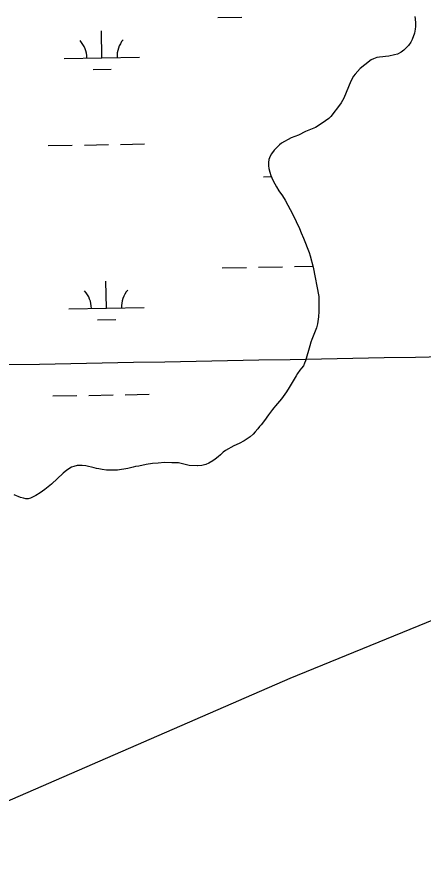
# Model space of a CAD drawing. Extents: x 3957609 to 3995875, y 234277 to 260273.
# Drawn here: x 3971355 to 3971894, y 248308 to 249431 of the extents above; entities that cross this region are included whole.
import ezdxf

# ---------------------------------------------------------------- set-up
doc = ezdxf.new("R2010")
doc.units = 0
for name, color, linetype in [('V-GRID-MAJR', 7, 'Continuous'), ('V-TOPO-SHOR', 7, 'Continuous'), ('V-UTIL-LINE', 7, 'Continuous'), ('V-WETL-SWMP', 7, 'Continuous')]:
    doc.layers.add(name, color=color, linetype=linetype)

msp = doc.modelspace()

# ---------------------------------------------------------------- linework, layer by layer
at = {"layer": 'V-GRID-MAJR'}
msp.add_spline([(3961703.892, 248787.859), (3967022.571, 248887.277), (3972341.236, 248987.469), (3977659.886, 249088.434), (3982978.522, 249190.173), (3988297.143, 249292.685), (3993615.748, 249395.971), (3993615.749, 249395.971)], degree=3, dxfattribs=at)
at = {"layer": 'V-TOPO-SHOR'}
for points in [[(3971883.36, 249431.313), (3971883.78, 249428.032), (3971884.013, 249422.572), (3971884.101, 249417.895), (3971883.739, 249414.47), (3971882.883, 249409.182), (3971879.643, 249400.81), (3971877.873, 249397.095), (3971874.853, 249392.93), (3971872.317, 249390.161), (3971868.524, 249386.63), (3971865.057, 249384.031), (3971860.187, 249381.45), (3971856.271, 249380.261), (3971848.765, 249378.655), (3971844.546, 249377.936), (3971840.954, 249377.52), (3971836.274, 249377.277), (3971832.991, 249376.701), (3971828.449, 249375.208), (3971825.305, 249373.539), (3971816.796, 249367.114), (3971810.955, 249362.21), (3971803.986, 249354.673), (3971802.075, 249351.894), (3971798.243, 249345.557), (3971789.183, 249322.929), (3971785.658, 249316.433), (3971779.299, 249307.95), (3971777.079, 249305.332), (3971775.01, 249302.4), (3971771.674, 249298.238), (3971769.145, 249295.783), (3971760.478, 249289.36), (3971751.512, 249283.878), (3971738.335, 249278.301), (3971728.912, 249273.605), (3971719.194, 249270.004), (3971706.308, 249262.863), (3971703.623, 249260.565), (3971699.671, 249256.725), (3971696.662, 249253.496), (3971693.324, 249249.023), (3971691.249, 249245.779), (3971689.783, 249241.435), (3971689.101, 249237.39), (3971689.189, 249232.712), (3971689.76, 249229.118), (3971690.942, 249224.582), (3971692.279, 249220.039), (3971693.478, 249216.748), (3971695.902, 249211.88), (3971697.727, 249208.736), (3971699.544, 249204.968), (3971702.896, 249199.774), (3971707.791, 249193.155), (3971711.291, 249187.337), (3971721.457, 249168.17), (3971730.385, 249149.49), (3971732.486, 249143.846), (3971735.503, 249136.942), (3971743.019, 249117.658), (3971744.356, 249113.273), (3971748.194, 249098.407), (3971755.731, 249059.167), (3971756.126, 249054.174), (3971755.915, 249039.52), (3971755.651, 249032.199), (3971754.115, 249023.022), (3971752.792, 249017.74), (3971746.484, 249002.087), (3971745.497, 248998.515), (3971743.869, 248993.707), (3971738.275, 248973.677), (3971736.989, 248970.89), (3971735.691, 248967.322), (3971732.836, 248964.091), (3971730.612, 248961.16), (3971727.589, 248956.994), (3971725.674, 248954.062)], [(3971725.674, 248954.062), (3971716.559, 248938.136), (3971713.044, 248932.418), (3971706.212, 248923.477), (3971698.432, 248913.767), (3971696.371, 248911.459), (3971694.62, 248908.989), (3971689.06, 248901.899), (3971683.967, 248894.647), (3971679.518, 248888.941), (3971677.143, 248886.326), (3971674.919, 248883.397), (3971671.271, 248879.24), (3971668.58, 248876.473), (3971664.629, 248872.789), (3971662.108, 248870.956), (3971656.761, 248867.603), (3971650.003, 248863.96), (3971643.256, 248860.939), (3971632.097, 248854.711), (3971628.945, 248852.417), (3971625.306, 248848.729), (3971622.305, 248846.122), (3971618.363, 248843.062), (3971615.213, 248840.768), (3971609.87, 248837.885), (3971605.946, 248835.914), (3971600.472, 248834.745), (3971595.159, 248834.045), (3971583.791, 248834.833), (3971575.095, 248837.141), (3971569.809, 248838.155), (3971566.069, 248838.364), (3971560.769, 248838.284), (3971551.107, 248838.581), (3971542.675, 248837.612), (3971535.186, 248837.254), (3971526.748, 248835.816), (3971517.21, 248833.93), (3971512.522, 248833.217), (3971509.549, 248832.324), (3971502.352, 248830.715), (3971488.911, 248828.417), (3971484.389, 248828.327), (3971474.413, 248828.47), (3971468.347, 248829.338), (3971463.995, 248830.338), (3971460.731, 248830.852), (3971457.779, 248831.673), (3971446.591, 248834.176), (3971441.768, 248834.87), (3971438.495, 248834.915), (3971435.219, 248834.653), (3971430.68, 248833.471), (3971427.858, 248832.421), (3971421.567, 248828.613), (3971416.672, 248824.321), (3971401.339, 248809.733), (3971392.352, 248802.847), (3971386.366, 248798.569), (3971380.541, 248794.758), (3971373.473, 248791.119), (3971370.344, 248790.383), (3971367.227, 248790.428), (3971364.276, 248791.096), (3971359.93, 248792.407), (3971351.871, 248795.796)]]:
    msp.add_lwpolyline(points, dxfattribs=at)
at = {"layer": 'V-UTIL-LINE'}
msp.add_lwpolyline([(3961767.682, 245361.868), (3961943.705, 245468.964), (3965208.639, 247597.169), (3966396.749, 247622.307), (3967484.854, 247669.667), (3969697.646, 247716.332), (3970569.601, 248052.102), (3971717.759, 248552.062), (3975420.027, 250066.441), (3979384.42, 251663.69), (3984441.626, 253334.756), (3993476.194, 256555.397)], dxfattribs=at)
at = {"layer": 'V-WETL-SWMP'}
for p, q in [((3971621.794, 249429.967), (3971653.789, 249430.549)), ((3971468.15, 249376.423), (3971467.496, 249412.417)), ((3971418.159, 249375.514), (3971518.142, 249377.332)), ((3971456.433, 249360.776), (3971480.429, 249361.213)), ((3971444.845, 249260.548), (3971476.84, 249261.13)), ((3971492.837, 249261.421), (3971524.832, 249262.003)), ((3971396.853, 249259.676), (3971428.848, 249260.257)), ((3971682.494, 249218.432), (3971692.797, 249218.619)), ((3971627.842, 249097.347), (3971659.837, 249097.929)), ((3971675.835, 249098.22), (3971707.829, 249098.802)), ((3971723.827, 249099.092), (3971747.904, 249099.53)), ((3971474.198, 249043.803), (3971473.544, 249079.797)), ((3971424.207, 249042.894), (3971524.19, 249044.712)), ((3971462.481, 249028.156), (3971486.477, 249028.593)), ((3971402.901, 248927.056), (3971434.896, 248927.637)), ((3971450.893, 248927.928), (3971482.888, 248928.51)), ((3971498.885, 248928.801), (3971530.88, 248929.383))]:
    msp.add_line(p, q, dxfattribs=at)
for points in [[(3971883.36, 249431.313), (3971883.78, 249428.033), (3971884.013, 249422.573), (3971884.101, 249417.895), (3971883.739, 249414.471), (3971882.883, 249409.182), (3971879.643, 249400.811), (3971877.874, 249397.095), (3971874.852, 249392.93), (3971872.317, 249390.16), (3971868.524, 249386.63), (3971865.057, 249384.03), (3971860.187, 249381.45), (3971856.272, 249380.26), (3971848.766, 249378.654), (3971844.546, 249377.936), (3971840.954, 249377.52), (3971836.274, 249377.277), (3971832.991, 249376.701), (3971828.449, 249375.208), (3971825.306, 249373.539), (3971816.795, 249367.114), (3971810.955, 249362.21), (3971803.986, 249354.673), (3971802.075, 249351.894), (3971798.242, 249345.558), (3971789.183, 249322.929), (3971785.658, 249316.432), (3971779.299, 249307.95), (3971777.079, 249305.332), (3971775.01, 249302.4), (3971771.675, 249298.239), (3971769.145, 249295.782), (3971760.478, 249289.36), (3971751.512, 249283.878), (3971738.335, 249278.301), (3971728.913, 249273.605), (3971719.195, 249270.004), (3971706.308, 249262.864), (3971703.624, 249260.565), (3971699.671, 249256.725), (3971696.662, 249253.495), (3971693.323, 249249.022), (3971691.249, 249245.778), (3971689.783, 249241.434), (3971689.101, 249237.391), (3971689.189, 249232.713), (3971689.76, 249229.119), (3971690.942, 249224.581), (3971692.279, 249220.04), (3971693.478, 249216.749), (3971695.902, 249211.881), (3971697.727, 249208.736), (3971699.543, 249204.968), (3971702.897, 249199.775), (3971707.79, 249193.156), (3971711.291, 249187.337), (3971721.458, 249168.17), (3971730.384, 249149.489), (3971732.485, 249143.846), (3971735.503, 249136.942), (3971743.018, 249117.658), (3971744.357, 249113.273), (3971748.194, 249098.407), (3971755.731, 249059.167), (3971756.126, 249054.173), (3971755.914, 249039.521), (3971755.651, 249032.198), (3971754.115, 249023.022), (3971752.791, 249017.741), (3971746.484, 249002.087), (3971745.496, 248998.516), (3971743.868, 248993.706), (3971738.276, 248973.677), (3971736.989, 248970.889), (3971735.69, 248967.323), (3971732.836, 248964.09), (3971730.611, 248961.16), (3971727.589, 248956.995), (3971725.675, 248954.061), (3971716.558, 248938.136), (3971713.045, 248932.419), (3971706.212, 248923.476), (3971698.432, 248913.767), (3971696.371, 248911.459), (3971694.621, 248908.99), (3971689.061, 248901.899), (3971683.967, 248894.646), (3971679.519, 248888.942), (3971677.143, 248886.326), (3971674.918, 248883.397), (3971671.272, 248879.24), (3971668.581, 248876.473), (3971664.63, 248872.789), (3971662.109, 248870.955), (3971656.76, 248867.603), (3971650.003, 248863.959), (3971643.256, 248860.94), (3971632.097, 248854.71), (3971628.945, 248852.417)], [(3971628.945, 248852.417), (3971625.306, 248848.728), (3971622.306, 248846.122), (3971618.364, 248843.061), (3971615.213, 248840.768), (3971609.871, 248837.884), (3971605.945, 248835.914), (3971600.471, 248834.746), (3971595.16, 248834.044), (3971583.791, 248834.833), (3971575.095, 248837.142), (3971569.809, 248838.154), (3971566.07, 248838.364), (3971560.769, 248838.285), (3971551.107, 248838.581), (3971542.675, 248837.613), (3971535.186, 248837.254), (3971526.747, 248835.817), (3971517.21, 248833.929), (3971512.523, 248833.218), (3971509.548, 248832.325), (3971502.353, 248830.715), (3971488.912, 248828.416), (3971484.39, 248828.326), (3971474.414, 248828.471), (3971468.347, 248829.338), (3971463.996, 248830.337), (3971460.73, 248830.852), (3971457.78, 248831.674), (3971446.592, 248834.175), (3971441.769, 248834.869), (3971438.496, 248834.916), (3971435.218, 248834.652), (3971430.68, 248833.471), (3971427.858, 248832.421), (3971421.567, 248828.614), (3971416.672, 248824.32), (3971401.338, 248809.733), (3971392.352, 248802.848), (3971386.365, 248798.57), (3971380.542, 248794.757), (3971373.474, 248791.118), (3971370.345, 248790.384), (3971367.228, 248790.429), (3971364.275, 248791.096), (3971359.929, 248792.406), (3971351.872, 248795.797)]]:
    msp.add_lwpolyline(points, dxfattribs=at)
for centre, start, end in [((3971412.908, 249375.894), 0.269879, 41.813537), ((3971523.376, 249377.902), 140.269876, 181.813534), ((3971418.956, 249043.273), 0.269879, 41.813537), ((3971529.424, 249045.282), 140.269876, 181.813534)]:
    msp.add_arc(centre, 35.246, start, end, dxfattribs=at)

doc.saveas('drawing.dxf')
